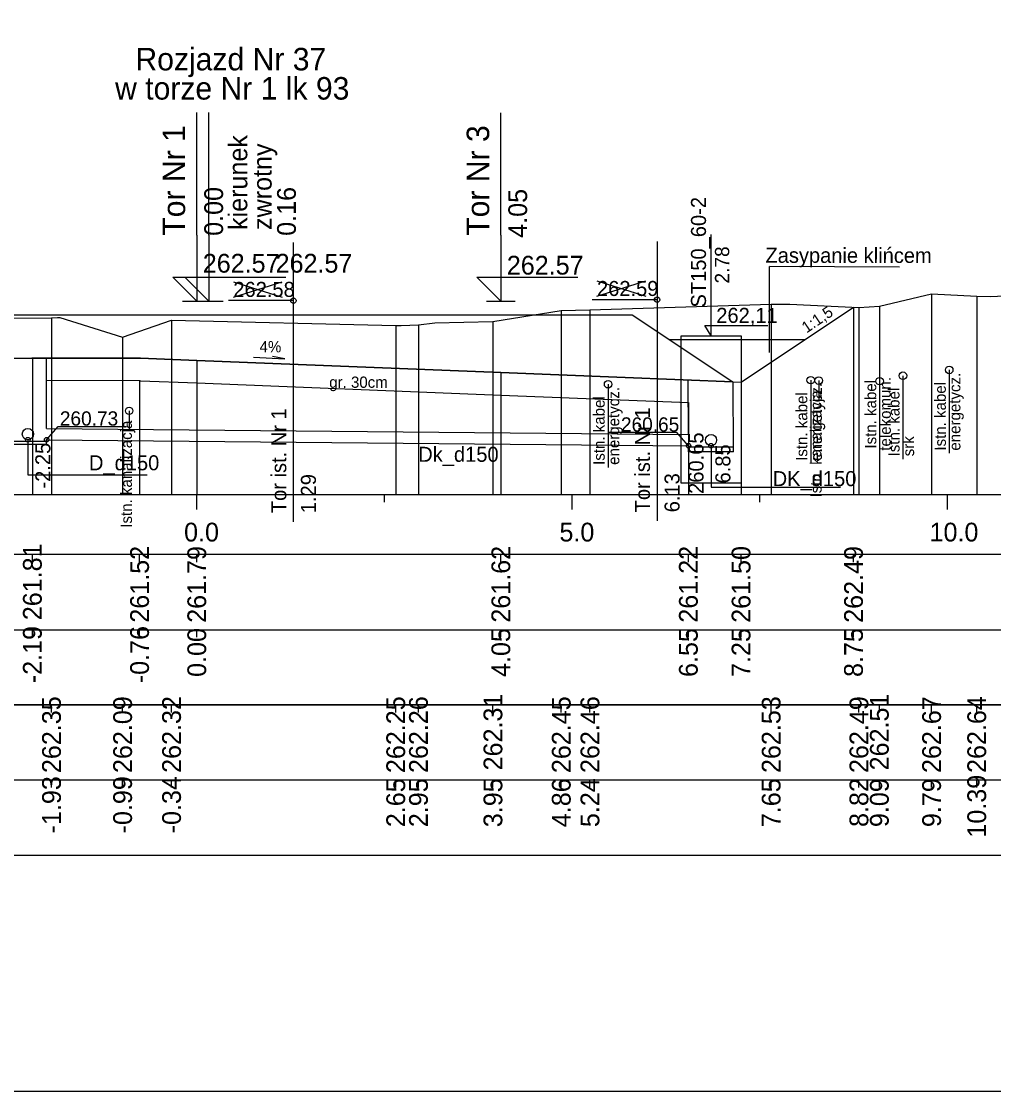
# Model space of a CAD drawing. Extents: x 6516023 to 6560129, y 5513077 to 5529206.
# Drawn here: x 6518325.88 to 6518338.83, y 5514484.66 to 5514498.91 of the extents above; entities that cross this region are included whole.
import ezdxf

# ---------------------------------------------------------------- set-up
doc = ezdxf.new("R2010")
doc.units = 0
for name, color, linetype in [('IR_default', 7, 'Continuous'), ('TOR_PRZEK_P-kable', 7, 'Continuous'), ('TOR_PRZEK_P-komponent', 7, 'Continuous'), ('TOR_PRZEK_P-odwodnienie', 7, 'Continuous'), ('TOR_PRZEK_P-opisy', 7, 'Continuous'), ('TOR_PRZEK_P-tabelka istniejace', 7, 'Continuous'), ('TOR_PRZEK_P-tabelka projektowane', 7, 'Continuous'), ('TOR_PRZEK_P-teren istniejacy', 7, 'Continuous'), ('TOR_PRZEK_P-tory istniejace', 7, 'Continuous'), ('TOR_PRZEK_P-tory projektowane', 7, 'Continuous'), ('TOR_PRZEK_P-uklad odniesienia', 7, 'Continuous'), ('TOR_PRZEK_P-warstwa ochronna I', 7, 'Continuous'), ('TOR_PRZEK_P-warstwa ochronna II', 7, 'Continuous'), ('TOR_RAMKI-ramka+tabelka 1', 7, 'Continuous')]:
    doc.layers.add(name, color=color, linetype=linetype)

msp = doc.modelspace()

# ---------------------------------------------------------------- linework, layer by layer
at = {"layer": 'IR_default'}
for points in [[(6518312.21, 5514495.527), (6518313.913, 5514494.391), (6518314.93, 5514494.432), (6518315.333, 5514494.448), (6518315.927, 5514494.844), (6518316.163, 5514495.001), (6518319.663, 5514495.001), (6518320.316, 5514495.001), (6518321.963, 5514495.001), (6518322.957, 5514495.001), (6518325.463, 5514495.001), (6518325.747, 5514495.001), (6518326.463, 5514495.001), (6518327.457, 5514495.001), (6518329.963, 5514495.001), (6518330.119, 5514495.001), (6518330.513, 5514495.001), (6518334.013, 5514495.001)], [(6518334.973, 5514494.36), (6518335.354, 5514494.107), (6518335.463, 5514494.102), (6518336.961, 5514495.101)]]:
    msp.add_lwpolyline(points, dxfattribs=at)
at = {"layer": 'TOR_PRZEK_P-kable'}
for p, q in [((6518338.236, 5514494.265), (6518338.236, 5514493.155)), ((6518333.692, 5514494.075), (6518333.692, 5514492.965)), ((6518336.391, 5514494.129), (6518336.391, 5514493.019)), ((6518336.497, 5514494.123), (6518336.497, 5514493.854)), ((6518337.309, 5514494.116), (6518337.309, 5514493.142)), ((6518337.619, 5514494.188), (6518337.619, 5514493.078)), ((6518327.312, 5514493.721), (6518327.312, 5514493.451))]:
    msp.add_line(p, q, dxfattribs=at)
for centre in [(6518337.619, 5514494.188), (6518338.236, 5514494.265), (6518333.692, 5514494.075), (6518336.391, 5514494.129), (6518336.497, 5514494.123), (6518337.309, 5514494.116), (6518327.312, 5514493.721)]:
    msp.add_circle(centre, 0.05, dxfattribs=at)
at = {"layer": 'TOR_PRZEK_P-komponent'}
msp.add_line((6518336.311, 5514494.668), (6518334.513, 5514494.668), dxfattribs=at)
msp.add_lwpolyline([(6518316.163, 5514495.001), (6518319.663, 5514495.001), (6518321.963, 5514495.001), (6518325.463, 5514495.001), (6518326.463, 5514495.001), (6518329.963, 5514495.001), (6518330.513, 5514495.001), (6518334.013, 5514495.001), (6518335.354, 5514494.107), (6518332.263, 5514494.23), (6518328.213, 5514494.392), (6518327.463, 5514494.422), (6518326.015, 5514494.42), (6518324.463, 5514494.418), (6518323.713, 5514494.388), (6518321.013, 5514494.28), (6518320.613, 5514494.283), (6518317.913, 5514494.391), (6518317.163, 5514494.421), (6518315.913, 5514494.471), (6518315.333, 5514494.448)], close=True, dxfattribs=at)
at = {"layer": 'TOR_PRZEK_P-odwodnienie'}
for p, q in [((6518335.063, 5514494.718), (6518335.063, 5514496.068)), ((6518335.063, 5514494.718), (6518334.98, 5514494.855)), ((6518334.98, 5514494.855), (6518335.82, 5514494.855)), ((6518334.762, 5514493.406), (6518334.76, 5514494.13)), ((6518335.363, 5514493.177), (6518335.36, 5514494.106)), ((6518326.213, 5514493.486), (6518334.762, 5514493.406)), ((6518326.213, 5514493.336), (6518334.763, 5514493.256)), ((6518334.763, 5514493.175), (6518334.763, 5514493.256)), ((6518335.363, 5514493.236), (6518334.763, 5514493.236)), ((6518335.363, 5514493.176), (6518334.763, 5514493.176))]:
    msp.add_line(p, q, dxfattribs=at)
for points in [[(6518334.663, 5514493.255), (6518334.663, 5514494.718), (6518335.463, 5514494.718), (6518335.463, 5514492.756), (6518334.663, 5514492.756), (6518334.663, 5514493.255)], [(6518326.213, 5514493.486), (6518326.213, 5514494.42)], [(6518326.213, 5514493.336), (6518326.367, 5514493.514), (6518327.275, 5514493.514)], [(6518334.763, 5514493.256), (6518334.608, 5514493.434), (6518333.7, 5514493.434)], [(6518325.713, 5514493.336), (6518325.713, 5514493.276), (6518326.213, 5514493.276), (6518326.213, 5514493.336)], [(6518325.713, 5514493.316), (6518326.213, 5514493.316)], [(6518325.963, 5514493.336), (6518325.963, 5514492.869), (6518327.553, 5514492.869)], [(6518335.063, 5514493.256), (6518335.063, 5514492.705), (6518336.786, 5514492.705)]]:
    msp.add_lwpolyline(points, dxfattribs=at)
for centre, radius in [((6518325.963, 5514493.411), 0.075), ((6518325.963, 5514493.336), 0.03), ((6518326.213, 5514493.336), 0.03), ((6518335.063, 5514493.331), 0.075), ((6518334.763, 5514493.256), 0.03), ((6518335.063, 5514493.256), 0.03)]:
    msp.add_circle(centre, radius, dxfattribs=at)
at = {"layer": 'TOR_PRZEK_P-opisy'}
msp.add_line((6518335.84, 5514494.496), (6518335.84, 5514495.643), dxfattribs=at)
msp.add_line((6518335.84, 5514494.496), (6518335.84, 5514495.643), dxfattribs=at)
for points in [[(6518337.572, 5514495.632), (6518335.84, 5514495.643)], [(6518328.97, 5514494.434), (6518329.388, 5514494.415), (6518329.22, 5514494.444)]]:
    msp.add_lwpolyline(points, dxfattribs=at)
at = {"layer": 'TOR_PRZEK_P-tabelka istniejace'}
for p, q in [((6518326.278, 5514489.706), (6518326.278, 5514489.806)), ((6518327.225, 5514489.706), (6518327.225, 5514489.806)), ((6518327.877, 5514489.706), (6518327.877, 5514489.806)), ((6518330.863, 5514489.706), (6518330.863, 5514489.806)), ((6518331.166, 5514489.706), (6518331.166, 5514489.806)), ((6518332.158, 5514489.706), (6518332.158, 5514489.806)), ((6518333.068, 5514489.706), (6518333.068, 5514489.806)), ((6518333.45, 5514489.706), (6518333.45, 5514489.806)), ((6518335.864, 5514489.706), (6518335.864, 5514489.806)), ((6518337.033, 5514489.706), (6518337.033, 5514489.806)), ((6518337.305, 5514489.706), (6518337.305, 5514489.806)), ((6518338.001, 5514489.706), (6518338.001, 5514489.806)), ((6518338.602, 5514489.706), (6518338.602, 5514489.806)), ((6518272.163, 5514488.806), (6518355.963, 5514488.806)), ((6518326.278, 5514488.706), (6518326.278, 5514488.806)), ((6518327.225, 5514488.706), (6518327.225, 5514488.806)), ((6518327.877, 5514488.706), (6518327.877, 5514488.806)), ((6518330.863, 5514488.706), (6518330.863, 5514488.806)), ((6518331.166, 5514488.706), (6518331.166, 5514488.806)), ((6518332.158, 5514488.706), (6518332.158, 5514488.806)), ((6518333.068, 5514488.706), (6518333.068, 5514488.806)), ((6518333.45, 5514488.706), (6518333.45, 5514488.806)), ((6518335.864, 5514488.706), (6518335.864, 5514488.806)), ((6518337.033, 5514488.706), (6518337.033, 5514488.806)), ((6518337.305, 5514488.706), (6518337.305, 5514488.806)), ((6518338.001, 5514488.706), (6518338.001, 5514488.806)), ((6518338.602, 5514488.706), (6518338.602, 5514488.806))]:
    msp.add_line(p, q, dxfattribs=at)
for points in [[(6518338.001, 5514495.277), (6518338.001, 5514492.806), (6518338.001, 5514492.676), (6518338.001, 5514492.606)], [(6518338.602, 5514495.246), (6518338.602, 5514492.806), (6518338.602, 5514492.676), (6518338.602, 5514492.606)], [(6518335.864, 5514495.139), (6518335.864, 5514492.806), (6518335.864, 5514492.676), (6518335.864, 5514492.606)], [(6518337.033, 5514495.098), (6518337.033, 5514492.806), (6518337.033, 5514492.676), (6518337.033, 5514492.606)], [(6518337.305, 5514495.115), (6518337.305, 5514492.806), (6518337.305, 5514492.676), (6518337.305, 5514492.606)], [(6518326.278, 5514494.958), (6518326.278, 5514492.806), (6518326.278, 5514492.676), (6518326.278, 5514492.606)], [(6518327.877, 5514494.93), (6518327.877, 5514492.806), (6518327.877, 5514492.676), (6518327.877, 5514492.606)], [(6518333.068, 5514495.056), (6518333.068, 5514492.806), (6518333.068, 5514492.676), (6518333.068, 5514492.606)], [(6518333.45, 5514495.067), (6518333.45, 5514492.806), (6518333.45, 5514492.676), (6518333.45, 5514492.606)], [(6518330.863, 5514494.856), (6518330.863, 5514492.806), (6518330.863, 5514492.676), (6518330.863, 5514492.606)], [(6518331.166, 5514494.867), (6518331.166, 5514492.806), (6518331.166, 5514492.676), (6518331.166, 5514492.606)], [(6518332.158, 5514494.912), (6518332.158, 5514492.806), (6518332.158, 5514492.676), (6518332.158, 5514492.606)], [(6518327.225, 5514494.7), (6518327.225, 5514492.806), (6518327.225, 5514492.676), (6518327.225, 5514492.606)]]:
    msp.add_lwpolyline(points, dxfattribs=at)
msp.add_lwpolyline([(6518272.163, 5514489.806), (6518272.163, 5514487.806), (6518355.963, 5514487.806), (6518355.963, 5514489.806)], close=True, dxfattribs=at)
at = {"layer": 'TOR_PRZEK_P-tabelka projektowane'}
for p, q in [((6518326.023, 5514491.706), (6518326.023, 5514491.806)), ((6518327.451, 5514491.706), (6518327.451, 5514491.806)), ((6518328.213, 5514491.706), (6518328.213, 5514491.806)), ((6518332.263, 5514491.706), (6518332.263, 5514491.806)), ((6518334.761, 5514491.706), (6518334.761, 5514491.806)), ((6518335.463, 5514491.706), (6518335.463, 5514491.806)), ((6518336.961, 5514491.706), (6518336.961, 5514491.806)), ((6518272.163, 5514490.806), (6518355.963, 5514490.806)), ((6518326.023, 5514490.706), (6518326.023, 5514490.806)), ((6518327.451, 5514490.706), (6518327.451, 5514490.806)), ((6518328.213, 5514490.706), (6518328.213, 5514490.806)), ((6518332.263, 5514490.706), (6518332.263, 5514490.806)), ((6518334.761, 5514490.706), (6518334.761, 5514490.806)), ((6518335.463, 5514490.706), (6518335.463, 5514490.806)), ((6518336.961, 5514490.706), (6518336.961, 5514490.806))]:
    msp.add_line(p, q, dxfattribs=at)
for points in [[(6518336.961, 5514495.101), (6518336.961, 5514492.806), (6518336.961, 5514492.676), (6518336.961, 5514492.606)], [(6518326.023, 5514494.42), (6518326.023, 5514492.806), (6518326.023, 5514492.676), (6518326.023, 5514492.606)], [(6518328.213, 5514494.392), (6518328.213, 5514492.806), (6518328.213, 5514492.676), (6518328.213, 5514492.606)], [(6518332.263, 5514494.23), (6518332.263, 5514492.806), (6518332.263, 5514492.676), (6518332.263, 5514492.606)], [(6518327.451, 5514494.123), (6518327.451, 5514492.806), (6518327.451, 5514492.676), (6518327.451, 5514492.606)], [(6518335.463, 5514494.102), (6518335.463, 5514492.806), (6518335.463, 5514492.676), (6518335.463, 5514492.606)], [(6518334.761, 5514493.83), (6518334.761, 5514492.806), (6518334.761, 5514492.676), (6518334.761, 5514492.606)]]:
    msp.add_lwpolyline(points, dxfattribs=at)
msp.add_lwpolyline([(6518272.163, 5514491.806), (6518272.163, 5514489.806), (6518355.963, 5514489.806), (6518355.963, 5514491.806)], close=True, dxfattribs=at)
at = {"layer": 'TOR_PRZEK_P-teren istniejacy'}
msp.add_lwpolyline([(6518323.253, 5514494.936), (6518326.278, 5514494.958), (6518326.357, 5514494.962), (6518326.389, 5514494.963), (6518327.225, 5514494.7), (6518327.877, 5514494.93), (6518330.863, 5514494.856), (6518330.935, 5514494.857), (6518331.166, 5514494.867), (6518331.385, 5514494.894), (6518332.158, 5514494.912), (6518333.068, 5514495.056), (6518333.45, 5514495.067), (6518335.864, 5514495.139), (6518336.086, 5514495.143), (6518336.113, 5514495.142), (6518337.033, 5514495.098), (6518337.305, 5514495.115), (6518338.001, 5514495.277), (6518338.602, 5514495.246), (6518338.784, 5514495.245), (6518340.519, 5514495.327)], dxfattribs=at)
at = {"layer": 'TOR_PRZEK_P-tory istniejace'}
for p, q in [((6518329.499, 5514495.964), (6518329.499, 5514492.243)), ((6518334.344, 5514495.975), (6518334.344, 5514492.255)), ((6518328.7, 5514495.235), (6518329.351, 5514495.438)), ((6518328.7, 5514495.438), (6518329.351, 5514495.235)), ((6518333.544, 5514495.247), (6518334.196, 5514495.45)), ((6518333.544, 5514495.45), (6518334.196, 5514495.247)), ((6518329.5, 5514495.188), (6518328.634, 5514495.188)), ((6518334.344, 5514495.2), (6518333.478, 5514495.2))]:
    msp.add_line(p, q, dxfattribs=at)
for centre in [(6518329.5, 5514495.188), (6518334.344, 5514495.2)]:
    msp.add_circle(centre, 0.035, dxfattribs=at)
at = {"layer": 'TOR_PRZEK_P-tory projektowane'}
for p, q in [((6518328.213, 5514496.059), (6518328.213, 5514497.691)), ((6518328.373, 5514496.059), (6518328.373, 5514497.691)), ((6518332.263, 5514496.058), (6518332.263, 5514497.69)), ((6518328.213, 5514496.059), (6518328.213, 5514495.181)), ((6518328.373, 5514496.059), (6518328.373, 5514495.181)), ((6518332.263, 5514496.058), (6518332.263, 5514495.181)), ((6518328.213, 5514495.181), (6518327.894, 5514495.5)), ((6518327.894, 5514495.5), (6518329.238, 5514495.5)), ((6518328.373, 5514495.181), (6518328.054, 5514495.5)), ((6518328.054, 5514495.5), (6518329.398, 5514495.5)), ((6518332.263, 5514495.181), (6518331.944, 5514495.5)), ((6518331.944, 5514495.5), (6518333.288, 5514495.5)), ((6518328.021, 5514495.181), (6518328.405, 5514495.181)), ((6518328.181, 5514495.181), (6518328.565, 5514495.181)), ((6518332.071, 5514495.181), (6518332.455, 5514495.181))]:
    msp.add_line(p, q, dxfattribs=at)
at = {"layer": 'TOR_PRZEK_P-uklad odniesienia'}
for p, q in [((6518275.963, 5514492.606), (6518355.963, 5514492.606)), ((6518328.213, 5514492.406), (6518328.213, 5514492.606)), ((6518330.713, 5514492.506), (6518330.713, 5514492.606)), ((6518333.213, 5514492.406), (6518333.213, 5514492.606)), ((6518335.713, 5514492.506), (6518335.713, 5514492.606)), ((6518338.213, 5514492.406), (6518338.213, 5514492.606))]:
    msp.add_line(p, q, dxfattribs=at)
at = {"layer": 'TOR_PRZEK_P-warstwa ochronna I'}
msp.add_lwpolyline([(6518326.213, 5514494.127), (6518327.451, 5514494.123), (6518327.463, 5514494.122), (6518328.213, 5514494.092), (6518332.263, 5514493.93), (6518334.761, 5514493.83)], dxfattribs=at)
at = {"layer": 'TOR_PRZEK_P-warstwa ochronna II'}
msp.add_lwpolyline([(6518312.21, 5514495.527), (6518313.913, 5514494.391), (6518315.913, 5514494.471), (6518317.163, 5514494.421), (6518317.913, 5514494.391), (6518320.613, 5514494.283), (6518321.013, 5514494.28), (6518323.713, 5514494.388), (6518324.463, 5514494.418), (6518326.023, 5514494.42), (6518327.463, 5514494.422), (6518328.213, 5514494.392), (6518332.263, 5514494.23), (6518335.463, 5514494.102), (6518336.961, 5514495.101)], dxfattribs=at)
at = {"layer": 'TOR_RAMKI-ramka+tabelka 1'}
msp.add_lwpolyline([(6518269.513, 5514513.156), (6518517.013, 5514513.156), (6518517.013, 5514484.656), (6518269.513, 5514484.656)], close=True, dxfattribs=at)

# ---------------------------------------------------------------- texts
at = {"layer": 'TOR_PRZEK_P-kable'}
for s, height, p in [('energetycz.', 0.14999, (6518336.54, 5514493.055)), ('Istn. kabel', 0.14999, (6518337.264, 5514493.218)), ('telekomun.', 0.15, (6518337.458, 5514493.19)), ('Istn. kabel', 0.14999, (6518338.191, 5514493.191)), ('energetycz.', 0.14999, (6518338.385, 5514493.191)), ('energetycz.', 0.14999, (6518333.841, 5514493.001)), ('Istn. kabel', 0.14999, (6518336.346, 5514493.055)), ('Istn. kanalizacja', 0.14999, (6518336.535, 5514492.567)), ('Istn. kabel', 0.14999, (6518337.574, 5514493.114)), ('Istn. kabel', 0.14999, (6518333.647, 5514493.001)), ('Istn. kanalizacja', 0.14999, (6518327.35, 5514492.164)), ('srk', 0.15, (6518337.768, 5514493.115))]:
    msp.add_text(s, height=height, rotation=90.0511, dxfattribs=at).set_placement(p)
at = {"layer": 'TOR_PRZEK_P-odwodnienie'}
for s, height, rotation, p in [('ST150_60-2', 0.2, 90, (6518334.996, 5514495.096)), ('2.78', 0.19, 90, (6518335.305, 5514495.416)), ('260.65', 0.2, 90, (6518334.963, 5514492.615)), ('-2.25', 0.2, 90, (6518326.263, 5514492.686)), ('Dk_d150', 0.2, 360, (6518331.163, 5514493.042)), ('6.85', 0.2, 90, (6518335.321, 5514492.754)), ('D_d150', 0.2, 360, (6518326.777, 5514492.929)), ('DK_d150', 0.2, 360, (6518335.884, 5514492.718))]:
    msp.add_text(s, height=height, rotation=rotation, dxfattribs=at).set_placement(p)
for s, height, p in [('262,11', 0.2, (6518335.133, 5514494.892)), ('260.73', 0.19, (6518326.389, 5514493.524)), ('260.65', 0.19, (6518333.863, 5514493.444))]:
    msp.add_text(s, height=height, dxfattribs=at).set_placement(p)
at = {"layer": 'TOR_PRZEK_P-opisy'}
for s, height, rotation, p in [('Zasypanie klińcem', 0.2, 359.9489, (6518335.788, 5514495.692)), ('1:1,5', 0.15, 34.0701, (6518336.335, 5514494.75)), ('4%', 0.15, 359.8485, (6518329.049, 5514494.5))]:
    msp.add_text(s, height=height, rotation=rotation, dxfattribs=at).set_placement(p)
at = {"layer": 'TOR_PRZEK_P-tabelka istniejace'}
for s, p in [('262.31', (6518332.283, 5514488.933)), ('262.51', (6518337.43, 5514488.933)), ('262.35', (6518326.403, 5514488.897)), ('262.09', (6518327.35, 5514488.898)), ('262.32', (6518328.002, 5514488.9)), ('262.25', (6518330.988, 5514488.897)), ('262.26', (6518331.291, 5514488.898)), ('262.45', (6518333.193, 5514488.897)), ('262.46', (6518333.575, 5514488.898)), ('262.53', (6518335.989, 5514488.898)), ('262.49', (6518337.158, 5514488.898)), ('262.67', (6518338.126, 5514488.898)), ('262.64', (6518338.727, 5514488.899)), ('-1.93', (6518326.403, 5514488.094)), ('-0.99', (6518327.35, 5514488.094)), ('-0.34', (6518328.002, 5514488.095)), ('2.65', (6518330.988, 5514488.177)), ('2.95', (6518331.291, 5514488.177)), ('3.95', (6518332.283, 5514488.177)), ('4.86', (6518333.193, 5514488.177)), ('5.24', (6518333.575, 5514488.178)), ('7.65', (6518335.989, 5514488.177)), ('8.82', (6518337.158, 5514488.18)), ('9.09', (6518337.43, 5514488.178)), ('9.79', (6518338.126, 5514488.178)), ('10.39', (6518338.727, 5514488.038))]:
    msp.add_text(s, height=0.25, rotation=90, dxfattribs=at).set_placement(p)
at = {"layer": 'TOR_PRZEK_P-tabelka projektowane'}
for s, p in [('261.81', (6518326.148, 5514490.933)), ('261.52', (6518327.576, 5514490.9)), ('261.79', (6518328.338, 5514490.898)), ('261.62', (6518332.388, 5514490.9)), ('261.22', (6518334.886, 5514490.9)), ('261.50', (6518335.588, 5514490.898)), ('262.49', (6518337.086, 5514490.898)), ('-2.19', (6518326.148, 5514490.094)), ('-0.76', (6518327.576, 5514490.094)), ('0.00', (6518328.338, 5514490.178)), ('4.05', (6518332.388, 5514490.177)), ('6.55', (6518334.886, 5514490.177)), ('7.25', (6518335.588, 5514490.177)), ('8.75', (6518337.086, 5514490.177))]:
    msp.add_text(s, height=0.25, rotation=90, dxfattribs=at).set_placement(p)
at = {"layer": 'TOR_PRZEK_P-tory istniejace'}
for s, p in [('262.58', (6518328.7, 5514495.238)), ('262.59', (6518333.544, 5514495.25))]:
    msp.add_text(s, height=0.2, dxfattribs=at).set_placement(p)
for s, rotation, p in [('Tor ist. Nr 1', 90.0511, (6518329.406, 5514492.358)), ('Tor ist. Nr 1', 90.0511, (6518334.25, 5514492.369)), ('1.29', 90, (6518329.8, 5514492.358)), ('6.13', 90, (6518334.644, 5514492.37))]:
    msp.add_text(s, height=0.2, rotation=rotation, dxfattribs=at).set_placement(p)
at = {"layer": 'TOR_PRZEK_P-tory projektowane'}
for s, height, rotation, p in [('Rozjazd Nr 37', 0.3, 360, (6518327.396, 5514498.254)), ('w torze Nr 1 lk 93', 0.3, 360, (6518327.125, 5514497.865)), ('Tor Nr 1', 0.3, 90, (6518328.058, 5514496.053)), ('Tor Nr 3', 0.3, 90, (6518332.108, 5514496.052)), ('kierunek', 0.25, 90, (6518328.886, 5514496.129)), ('zwrotny', 0.25, 90, (6518329.21, 5514496.129)), ('0.00', 0.25, 90, (6518328.563, 5514496.051)), ('0.16', 0.25, 90, (6518329.533, 5514496.051)), ('4.05', 0.25, 90, (6518332.613, 5514496.025))]:
    msp.add_text(s, height=height, rotation=rotation, dxfattribs=at).set_placement(p)
for p in [(6518328.293, 5514495.561), (6518329.263, 5514495.561), (6518332.343, 5514495.535)]:
    msp.add_text('262.57', height=0.25, dxfattribs=at).set_placement(p)
at = {"layer": 'TOR_PRZEK_P-uklad odniesienia'}
for s, p in [('0.0', (6518328.044, 5514491.981)), ('5.0', (6518333.044, 5514491.981)), ('10.0', (6518337.974, 5514491.981))]:
    msp.add_text(s, height=0.25, dxfattribs=at).set_placement(p)
at = {"layer": 'TOR_PRZEK_P-warstwa ochronna I'}
msp.add_text('gr. 30cm', height=0.15, dxfattribs=at).set_placement((6518329.977, 5514494.027))

doc.saveas('drawing.dxf')
